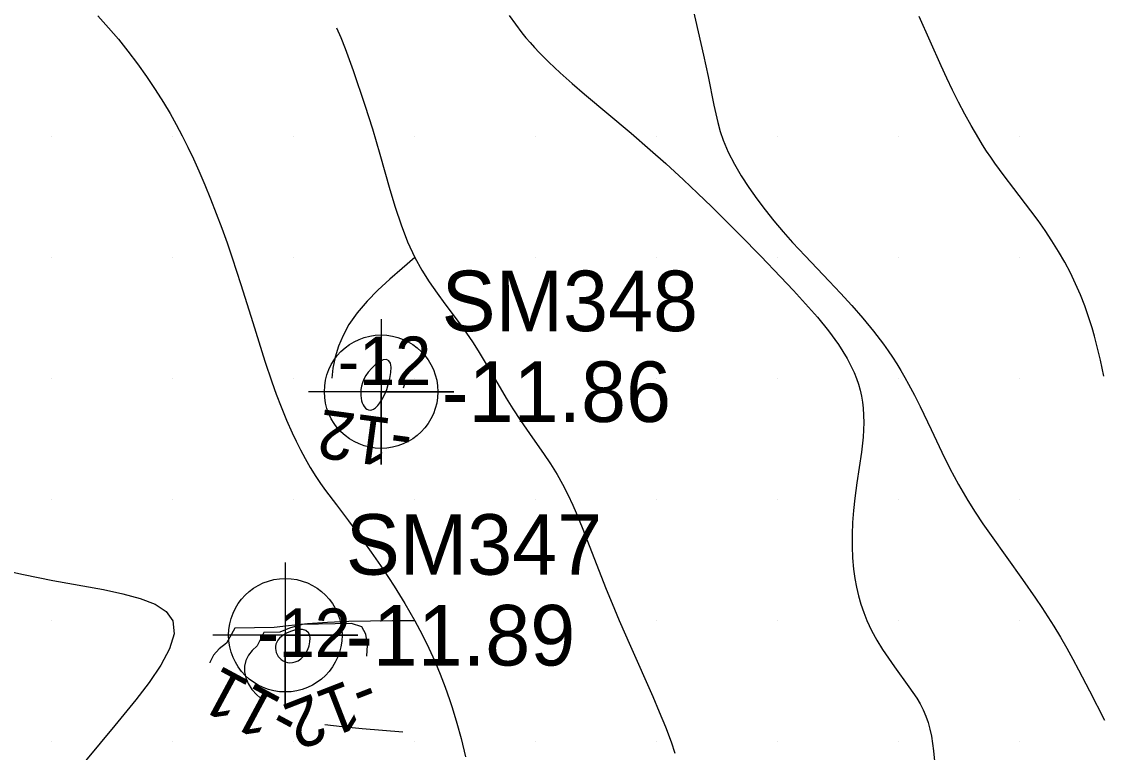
# Model space of a CAD drawing. Extents: x 2602990 to 2605851, y 618069 to 619180.
# Drawn here: x 2604273.75 to 2604318.4, y 618519.57 to 618549.75 of the extents above; entities that cross this region are included whole.
import ezdxf

# ---------------------------------------------------------------- set-up
doc = ezdxf.new("R2010")
doc.units = 0
for name, color, linetype in [('Default', 7, 'Continuous'), ('DTM Contours Minor', 7, 'Continuous'), ('DTM Contours Minor Text', 7, 'Continuous'), ('Exist DTM Breakline', 7, 'Continuous'), ('Exist DTM Regular Point Underwater CELL', 7, 'Continuous'), ('Exist DTM Regular Point Underwater Cogo Elevation', 7, 'Continuous'), ('Exist DTM Regular Point Underwater Cogo Number', 7, 'Continuous'), ('Exist DTM Scan Elevation Point', 7, 'Continuous')]:
    doc.layers.add(name, color=color, linetype=linetype)

# ---------------------------------------------------------------- blocks, each defined once
blk = doc.blocks.new('POINT_DISPLAY')
at = {"layer": 'Default'}
blk.add_line((0, 0), (0, 0), dxfattribs=at)

msp = doc.modelspace()

# ---------------------------------------------------------------- linework, layer by layer
at = {"layer": 'DTM Contours Minor'}
for points in [[(2604301.483, 618550.296), (2604301.928, 618548.369), (2604302.122, 618547.48), (2604302.355, 618546.304), (2604302.432, 618545.939), (2604302.519, 618545.576), (2604302.62, 618545.216), (2604302.742, 618544.858), (2604302.95, 618544.359), (2604303.2, 618543.866), (2604303.483, 618543.379), (2604303.794, 618542.902), (2604304.124, 618542.436), (2604304.467, 618541.982), (2604304.835, 618541.521), (2604305.213, 618541.072), (2604305.604, 618540.63), (2604306.122, 618540.073), (2604307.123, 618539.026), (2604307.589, 618538.531), (2604308.054, 618538.022), (2604308.51, 618537.501), (2604308.948, 618536.969), (2604309.359, 618536.429), (2604309.551, 618536.158), (2604309.735, 618535.886), (2604309.91, 618535.612), (2604310.079, 618535.336), (2604310.241, 618535.057), (2604310.398, 618534.777), (2604310.643, 618534.315), (2604310.877, 618533.847), (2604311.327, 618532.906), (2604311.773, 618531.967), (2604312.108, 618531.294), (2604312.282, 618530.96), (2604312.463, 618530.628), (2604312.65, 618530.298), (2604312.847, 618529.968), (2604313.151, 618529.487), (2604313.471, 618529.007), (2604313.804, 618528.528), (2604315.108, 618526.711), (2604315.644, 618525.939), (2604315.904, 618525.552), (2604316.157, 618525.164), (2604316.401, 618524.775), (2604316.673, 618524.323), (2604316.934, 618523.872), (2604317.183, 618523.423), (2604317.422, 618522.979), (2604317.869, 618522.115), (2604318.487, 618520.9)], [(2604276.897, 618549.985), (2604277.123, 618549.743), (2604277.349, 618549.491), (2604277.75, 618549.02), (2604278.147, 618548.524), (2604278.536, 618548.009), (2604278.912, 618547.48), (2604279.272, 618546.945), (2604279.612, 618546.409), (2604279.885, 618545.953), (2604280.142, 618545.497), (2604280.387, 618545.038), (2604280.625, 618544.565), (2604280.855, 618544.08), (2604281.081, 618543.58), (2604281.322, 618543.014), (2604281.56, 618542.429), (2604281.792, 618541.829), (2604282.019, 618541.22), (2604282.239, 618540.607), (2604282.452, 618539.993), (2604282.816, 618538.889), (2604283.307, 618537.328), (2604283.805, 618535.731), (2604284.087, 618534.872), (2604284.268, 618534.363), (2604284.473, 618533.834), (2604284.703, 618533.285), (2604284.936, 618532.763), (2604285.097, 618532.418), (2604285.273, 618532.065), (2604285.465, 618531.705), (2604285.678, 618531.337), (2604285.914, 618530.963), (2604286.107, 618530.678), (2604286.314, 618530.388), (2604286.764, 618529.785), (2604287.253, 618529.137), (2604287.718, 618528.507), (2604288.196, 618527.839), (2604288.674, 618527.144), (2604289.142, 618526.432), (2604289.588, 618525.714), (2604290, 618525), (2604290.302, 618524.433), (2604290.576, 618523.876), (2604290.825, 618523.329), (2604291.049, 618522.792), (2604291.251, 618522.265), (2604291.432, 618521.748), (2604291.539, 618521.42), (2604291.733, 618520.775), (2604291.906, 618520.138), (2604292.096, 618519.385)], [(2604293.895, 618550.005), (2604294.152, 618549.642), (2604294.425, 618549.286), (2604294.591, 618549.082), (2604294.764, 618548.88), (2604294.944, 618548.678), (2604295.132, 618548.476), (2604295.328, 618548.274), (2604295.532, 618548.072), (2604295.996, 618547.635), (2604296.492, 618547.193), (2604297.011, 618546.749), (2604298.934, 618545.143), (2604299.727, 618544.46), (2604300.364, 618543.891), (2604301.095, 618543.216), (2604301.675, 618542.665), (2604302.263, 618542.097), (2604302.852, 618541.516), (2604303.438, 618540.93), (2604304.292, 618540.058), (2604305.107, 618539.208), (2604305.64, 618538.64), (2604306.144, 618538.091), (2604306.629, 618537.536), (2604307.084, 618536.976), (2604307.497, 618536.41), (2604307.854, 618535.837), (2604308.143, 618535.257), (2604308.24, 618535.016), (2604308.323, 618534.774), (2604308.392, 618534.53), (2604308.449, 618534.283), (2604308.492, 618534.033), (2604308.522, 618533.78), (2604308.545, 618533.188), (2604308.516, 618532.581), (2604308.449, 618531.961), (2604308.36, 618531.333), (2604308.265, 618530.702), (2604308.177, 618530.071), (2604308.122, 618529.564), (2604308.084, 618529.061), (2604308.064, 618528.565), (2604308.063, 618528.076), (2604308.084, 618527.597), (2604308.126, 618527.128), (2604308.178, 618526.755), (2604308.246, 618526.391), (2604308.33, 618526.036), (2604308.429, 618525.689), (2604308.545, 618525.35), (2604308.676, 618525.02), (2604308.87, 618524.606), (2604309.086, 618524.206), (2604309.318, 618523.821), (2604309.561, 618523.452), (2604309.809, 618523.098), (2604310.413, 618522.279), (2604310.58, 618522.044), (2604310.736, 618521.809), (2604310.878, 618521.571), (2604311.004, 618521.327), (2604311.114, 618521.069), (2604311.206, 618520.801), (2604311.281, 618520.523), (2604311.343, 618520.234), (2604311.391, 618519.935), (2604311.429, 618519.626), (2604311.464, 618519.198)], [(2604318.464, 618535.102), (2604318.325, 618535.765), (2604318.249, 618536.097), (2604318.166, 618536.43), (2604318.077, 618536.764), (2604317.98, 618537.1), (2604317.835, 618537.556), (2604317.673, 618538.013), (2604317.494, 618538.47), (2604317.297, 618538.924), (2604317.083, 618539.374), (2604316.85, 618539.816), (2604316.594, 618540.259), (2604316.321, 618540.692), (2604316.037, 618541.116), (2604315.745, 618541.53), (2604315.447, 618541.934), (2604314.742, 618542.857), (2604314.344, 618543.378), (2604313.961, 618543.902), (2604313.789, 618544.15), (2604313.621, 618544.402), (2604313.457, 618544.658), (2604313.295, 618544.918), (2604312.981, 618545.454), (2604312.719, 618545.931), (2604312.463, 618546.421), (2604312.215, 618546.918), (2604311.976, 618547.419), (2604311.745, 618547.918), (2604311.288, 618548.94), (2604310.835, 618549.961)], [(2604286.763, 618549.498), (2604286.945, 618549.087), (2604287.124, 618548.64), (2604287.292, 618548.186), (2604287.454, 618547.724), (2604287.928, 618546.303), (2604288.243, 618545.314), (2604288.399, 618544.802), (2604288.553, 618544.278), (2604288.966, 618542.818), (2604289.186, 618542.082), (2604289.427, 618541.358), (2604289.695, 618540.66), (2604290, 618540), (2604290.286, 618539.485), (2604290.594, 618538.999), (2604290.916, 618538.538), (2604291.243, 618538.097), (2604291.875, 618537.252), (2604292.134, 618536.883), (2604292.379, 618536.518), (2604292.609, 618536.158), (2604292.828, 618535.803), (2604293.236, 618535.115), (2604293.774, 618534.197), (2604294.041, 618533.762), (2604294.364, 618533.27), (2604294.86, 618532.559), (2604295.318, 618531.908), (2604295.602, 618531.485), (2604295.74, 618531.269), (2604295.874, 618531.048), (2604296.1, 618530.644), (2604296.316, 618530.221), (2604296.524, 618529.775), (2604296.664, 618529.455), (2604296.941, 618528.78), (2604297.877, 618526.383), (2604298.245, 618525.476), (2604298.437, 618525.018), (2604298.903, 618523.951), (2604299.829, 618521.871), (2604300.099, 618521.239), (2604300.351, 618520.619), (2604300.582, 618520), (2604300.744, 618519.53)], [(2604290, 618540), (2604289.476, 618539.557), (2604288.964, 618539.112), (2604288.476, 618538.66), (2604288.024, 618538.198), (2604287.62, 618537.724), (2604287.277, 618537.233), (2604287.033, 618536.791), (2604286.843, 618536.34), (2604286.703, 618535.887), (2604286.612, 618535.435), (2604286.569, 618535.02)], [(2604288.927, 618535.742), (2604288.825, 618535.796), (2604288.691, 618535.778), (2604288.537, 618535.704), (2604288.375, 618535.586), (2604288.218, 618535.438), (2604288.077, 618535.274), (2604287.977, 618535.127), (2604287.898, 618534.98), (2604287.838, 618534.834), (2604287.797, 618534.691), (2604287.771, 618534.551), (2604287.761, 618534.417), (2604287.763, 618534.302), (2604287.775, 618534.193), (2604287.796, 618534.092), (2604287.826, 618534.001), (2604287.863, 618533.919), (2604287.907, 618533.849), (2604287.959, 618533.789), (2604288.018, 618533.745), (2604288.081, 618533.717), (2604288.149, 618533.707), (2604288.221, 618533.716), (2604288.295, 618533.746), (2604288.38, 618533.804), (2604288.467, 618533.891), (2604288.556, 618534.007), (2604288.648, 618534.155), (2604288.742, 618534.336), (2604288.837, 618534.553), (2604288.902, 618534.765), (2604288.959, 618535.007), (2604289, 618535.253), (2604289.015, 618535.475), (2604288.994, 618535.647), (2604288.927, 618535.742)], [(2604289.524, 618534.623), (2604289.613, 618534.851)], [(2604273.26, 618527.041), (2604273.833, 618526.913), (2604274.43, 618526.789), (2604275.046, 618526.67), (2604277.14, 618526.288), (2604277.934, 618526.122), (2604278.656, 618525.926), (2604279.267, 618525.684), (2604279.728, 618525.381), (2604280, 618525), (2604280.051, 618524.47), (2604279.869, 618523.85), (2604279.508, 618523.169), (2604279.023, 618522.454), (2604278.468, 618521.734), (2604277.606, 618520.682), (2604275.857, 618518.574)], [(2604290, 618525), (2604289.076, 618524.997), (2604288.161, 618524.989), (2604287.265, 618524.97), (2604286.396, 618524.935), (2604285.564, 618524.88), (2604284.777, 618524.799), (2604284.181, 618524.728), (2604282.564, 618524.701), (2604282.223, 618524.078), (2604281.911, 618523.846), (2604281.677, 618523.576), (2604281.532, 618523.282), (2604281.53, 618523.272)], [(2604287.802, 618524.756), (2604287.375, 618524.895), (2604285.342, 618524.849), (2604284.817, 618524.691), (2604284.419, 618524.536), (2604283.757, 618524.524), (2604283.487, 618523.974), (2604283.277, 618523.781), (2604283.12, 618523.577), (2604283.013, 618523.357), (2604282.96, 618523.126), (2604282.96, 618522.888), (2604283.012, 618522.647), (2604283.115, 618522.406), (2604283.267, 618522.17), (2604283.467, 618521.941), (2604283.597, 618521.827)], [(2604288.019, 618523.547), (2604288.045, 618523.998), (2604287.979, 618524.443), (2604287.802, 618524.756)], [(2604285.603, 618524.511), (2604285.499, 618524.6), (2604285.36, 618524.642), (2604285.198, 618524.644), (2604285.026, 618524.615), (2604284.856, 618524.561), (2604284.698, 618524.492), (2604284.584, 618524.426), (2604284.487, 618524.354), (2604284.407, 618524.278), (2604284.343, 618524.199), (2604284.295, 618524.117), (2604284.262, 618524.032), (2604284.243, 618523.945), (2604284.24, 618523.857), (2604284.25, 618523.77), (2604284.273, 618523.686), (2604284.309, 618523.606), (2604284.356, 618523.531), (2604284.414, 618523.462), (2604284.482, 618523.401), (2604284.559, 618523.35), (2604284.643, 618523.31), (2604284.734, 618523.283), (2604284.83, 618523.27), (2604284.941, 618523.275), (2604285.056, 618523.302), (2604285.172, 618523.354), (2604285.288, 618523.435), (2604285.403, 618523.546), (2604285.514, 618523.691), (2604285.578, 618523.821), (2604285.63, 618523.972), (2604285.665, 618524.131), (2604285.676, 618524.284), (2604285.658, 618524.415), (2604285.603, 618524.511)], [(2604286.274, 618520.717), (2604286.994, 618520.634), (2604287.817, 618520.554), (2604289.502, 618520.41)]]:
    msp.add_lwpolyline(points, dxfattribs=at)
at = {"layer": 'Exist DTM Breakline'}
msp.add_spline([(2604056.195, 618608.101), (2604070.612, 618564.846), (2604060.948, 618498.617), (2604052.223, 618447.183), (2604051.568, 618445.166), (2604051.779, 618438.355), (2604056.316, 618420.051), (2604056.045, 618414.227), (2604060.112, 618404.174), (2604065.814, 618393.977), (2604079.591, 618374.932), (2604102.645, 618354.376), (2604129.573, 618330.438), (2604185.644, 618288.739), (2604229.181, 618260.22), (2604259.941, 618240.43), (2604275.412, 618231.212), (2604276.014, 618212.47)], degree=3, dxfattribs=at)
at = {"layer": 'Exist DTM Regular Point Underwater CELL'}
for points in [[(2604288.605, 618537.464), (2604288.605, 618531.464), (2604288.605, 618534.464), (2604291.605, 618534.464), (2604285.605, 618534.464)], [(2604284.647, 618527.405), (2604284.647, 618521.405), (2604284.647, 618524.405), (2604287.647, 618524.405), (2604281.647, 618524.405)]]:
    msp.add_lwpolyline(points, dxfattribs=at)
for centre in [(2604288.605, 618534.464), (2604284.647, 618524.405)]:
    msp.add_circle(centre, 2.344, dxfattribs=at)

# ---------------------------------------------------------------- block references
at = {"layer": 'Exist DTM Scan Elevation Point', "xscale": 1.3123333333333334, "yscale": 1.3123333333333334}
for p in [(2604275, 618545), (2604280, 618545), (2604285, 618545), (2604290, 618545), (2604295, 618545), (2604300, 618545), (2604305, 618545), (2604310, 618545), (2604315, 618545), (2604275, 618540), (2604280, 618540), (2604285, 618540), (2604290, 618540), (2604295, 618540), (2604300, 618540), (2604305, 618540), (2604310, 618540), (2604315, 618540), (2604275, 618535), (2604280, 618535), (2604285, 618535), (2604290, 618535), (2604295, 618535), (2604300, 618535), (2604305, 618535), (2604310, 618535), (2604315, 618535), (2604275, 618530), (2604280, 618530), (2604285, 618530), (2604290, 618530), (2604295, 618530), (2604300, 618530), (2604305, 618530), (2604310, 618530), (2604315, 618530), (2604275, 618525), (2604280, 618525), (2604285, 618525), (2604290, 618525), (2604295, 618525), (2604300, 618525), (2604305, 618525), (2604310, 618525), (2604315, 618525), (2604275, 618520), (2604280, 618520), (2604285, 618520), (2604290, 618520), (2604295, 618520), (2604300, 618520), (2604305, 618520), (2604310, 618520), (2604315, 618520)]:
    msp.add_blockref('POINT_DISPLAY', p, dxfattribs=at)

# ---------------------------------------------------------------- texts
at = {"layer": 'DTM Contours Minor Text'}
for p in [(2604286.809, 618534.742), (2604283.485, 618523.511)]:
    msp.add_text('-12', height=2, dxfattribs=at).set_placement(p)
for s, rotation, p in [('-12', 172.3522, (2604289.982, 618533.227)), ('-11', 151.6952, (2604285.375, 618521.326)), ('-12', 201.2562, (2604288.04, 618522.89))]:
    msp.add_text(s, height=2, rotation=rotation, dxfattribs=at).set_placement(p)
at = {"layer": 'Exist DTM Regular Point Underwater Cogo Elevation'}
for s, p in [('-11.86', (2604291.105, 618533.214)), ('-11.89', (2604287.147, 618523.155))]:
    msp.add_text(s, height=2.5, dxfattribs=at).set_placement(p)
at = {"layer": 'Exist DTM Regular Point Underwater Cogo Number'}
for s, p in [('SM348', (2604291.105, 618536.964)), ('SM347', (2604287.147, 618526.905))]:
    msp.add_text(s, height=2.5, dxfattribs=at).set_placement(p)

doc.saveas('drawing.dxf')
